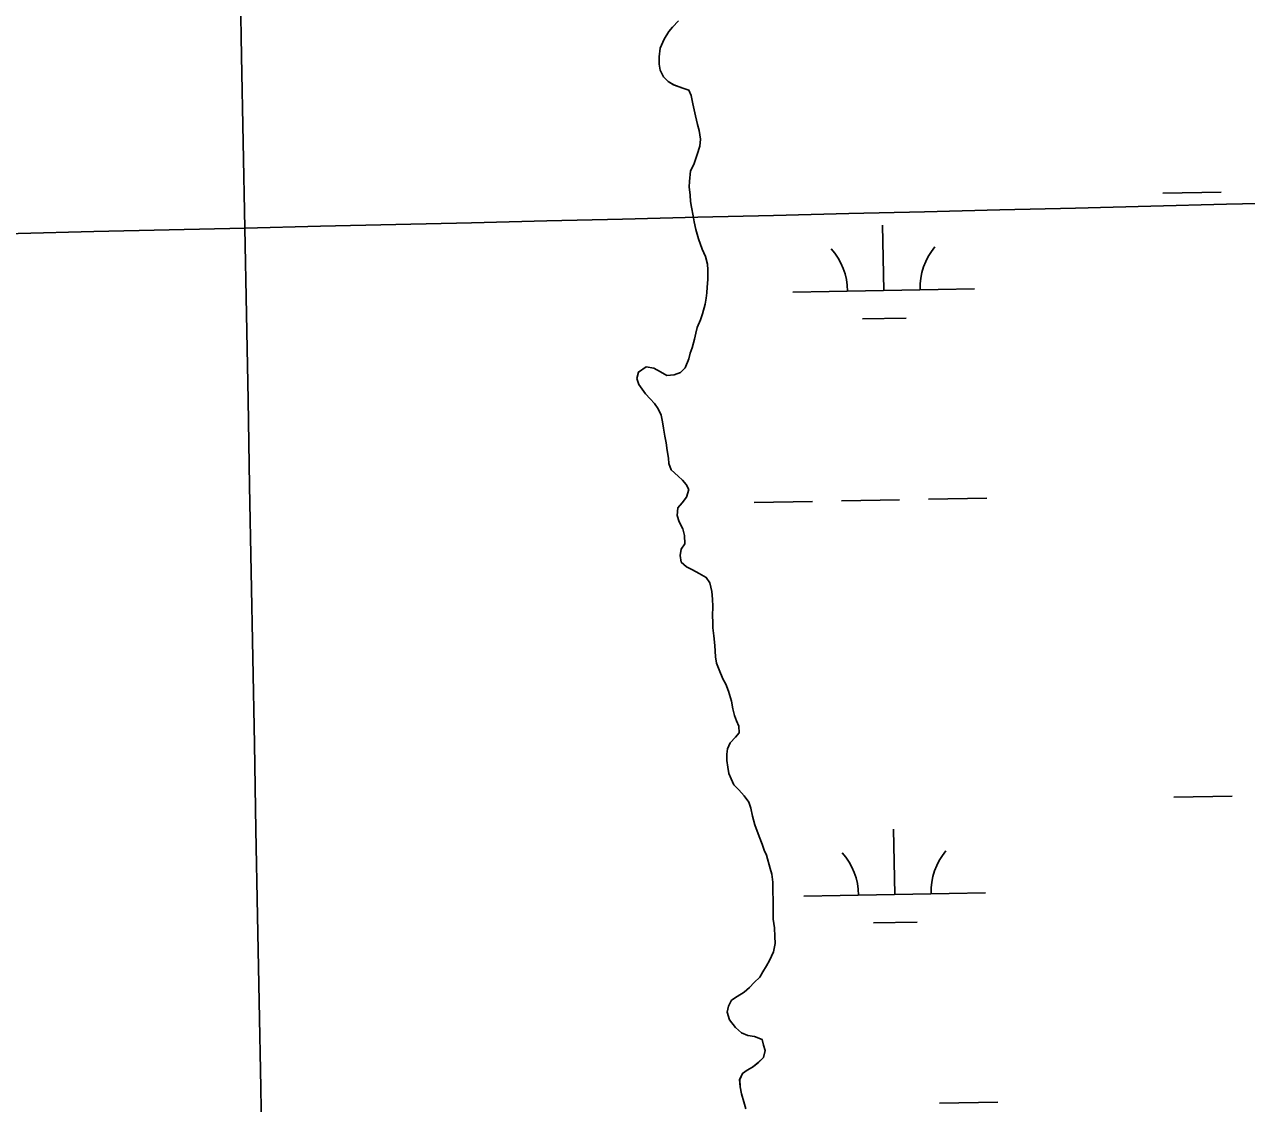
# Model space of a CAD drawing. Extents: x 3925854 to 3964121, y 224593 to 250589.
# Drawn here: x 3956488 to 3957161, y 236087 to 236682 of the extents above; entities that cross this region are included whole.
import ezdxf

# ---------------------------------------------------------------- set-up
doc = ezdxf.new("R2010")
doc.units = 0
for name, color, linetype in [('V-GRID-MAJR', 7, 'Continuous'), ('V-TOPO-SHOR', 7, 'Continuous'), ('V-WETL-SWMP', 7, 'Continuous')]:
    doc.layers.add(name, color=color, linetype=linetype)

msp = doc.modelspace()

# ---------------------------------------------------------------- linework, layer by layer
at = {"layer": 'V-GRID-MAJR'}
for points in [[(3956721.012, 230511.505), (3956609.098, 236569.464), (3956497.148, 242629.345), (3956385.198, 248689.215), (3956385.162, 248691.149)], [(3930006.603, 236087.686), (3935327.129, 236182.494), (3940647.643, 236278.076), (3945968.142, 236374.431), (3951288.627, 236471.56), (3956609.098, 236569.464), (3961929.554, 236668.141), (3961929.555, 236668.141)]]:
    msp.add_spline(points, degree=3, dxfattribs=at)
at = {"layer": 'V-TOPO-SHOR'}
for points in [[(3956841.607, 236446.977), (3956840.964, 236451.165), (3956840.327, 236454.954), (3956839.481, 236459.338), (3956839.049, 236462.732), (3956838.211, 236466.519), (3956836.579, 236469.898), (3956834.551, 236472.872), (3956832.127, 236475.446), (3956829.702, 236478.217), (3956826.054, 236483.374), (3956824.823, 236486.556), (3956825.786, 236490.163), (3956829.952, 236493.001), (3956834.154, 236492.244), (3956837.97, 236490.286), (3956841.386, 236488.324), (3956845.377, 236488.563), (3956848.957, 236489.997), (3956851.531, 236492.422), (3956853.477, 236497.435), (3956854.245, 236500.638), (3956855.414, 236503.446), (3956856.563, 236508.253), (3956857.327, 236511.657), (3956858.095, 236514.659), (3956859.85, 236518.874), (3956861.016, 236522.282), (3956862.56, 236527.49), (3956863.125, 236530.891), (3956863.494, 236533.892), (3956863.664, 236536.89), (3956864.02, 236541.088), (3956863.965, 236546.481), (3956863.733, 236549.676), (3956862.691, 236553.86), (3956860.854, 236557.835), (3956858.798, 236563.606), (3956857.348, 236568.587), (3956856.504, 236572.972), (3956855.873, 236576.163), (3956855.025, 236580.947), (3956854.392, 236584.137), (3956854.159, 236587.531), (3956853.713, 236592.121), (3956853.883, 236595.119), (3956854.423, 236600.917), (3956856.184, 236604.529), (3956858.126, 236609.942), (3956859.478, 236614.55), (3956859.838, 236618.349), (3956859.191, 236623.137), (3956858.357, 236626.525), (3956857.11, 236631.307), (3956856.477, 236634.496), (3956855.646, 236637.883), (3956854.798, 236642.469), (3956853.569, 236645.453), (3956850.165, 236646.417), (3956845.152, 236648.363), (3956842.137, 236650.13), (3956839.514, 236652.7), (3956837.679, 236656.477), (3956837.247, 236659.67), (3956837.206, 236663.663), (3956837.757, 236668.464), (3956839.903, 236673.479), (3956842.457, 236677.7), (3956844.429, 236680.117), (3956847.79, 236683.547)], [(3956882.561, 236092.83), (3956881.721, 236096.617), (3956881.481, 236100.611), (3956883.044, 236104.023), (3956885.624, 236105.845), (3956888.602, 236107.474), (3956891.576, 236109.903), (3956894.544, 236112.729), (3956895.502, 236116.534), (3956894.673, 236119.522), (3956893.841, 236122.709), (3956889.63, 236124.263), (3956886.03, 236124.826), (3956882.419, 236126.389), (3956879.192, 236129.35), (3956875.954, 236133.514), (3956874.512, 236137.694), (3956875.278, 236141.098), (3956877.043, 236144.311), (3956880.017, 236146.339), (3956883.988, 236148.776), (3956886.96, 236151.205), (3956889.528, 236154.027), (3956892.493, 236157.054), (3956894.263, 236159.868), (3956896.227, 236163.284), (3956897.994, 236166.098), (3956900.143, 236170.912), (3956901.095, 236175.516), (3956900.857, 236179.309), (3956900.61, 236184.102), (3956899.96, 236188.89), (3956899.903, 236194.483), (3956899.852, 236199.675), (3956899.809, 236203.869), (3956899.754, 236209.261), (3956899.111, 236213.65), (3956898.277, 236216.839), (3956896.206, 236224.208), (3956894.98, 236226.991), (3956893.948, 236230.177), (3956892.307, 236234.355), (3956889.843, 236240.921), (3956888.596, 236245.703), (3956887.554, 236250.086), (3956886.521, 236253.273), (3956883.89, 236256.842), (3956881.057, 236260.209), (3956878.233, 236262.976), (3956876.804, 236266.159), (3956875.575, 236269.143), (3956874.94, 236272.53), (3956874.502, 236276.321), (3956874.469, 236279.717), (3956874.838, 236282.719), (3956876.202, 236285.926), (3956879.165, 236289.154), (3956881.139, 236291.57), (3956881.102, 236295.167), (3956879.673, 236298.149), (3956878.645, 236301.135), (3956877.809, 236304.721), (3956876.968, 236308.907), (3956875.313, 236314.483), (3956873.875, 236318.264), (3956872.249, 236321.244), (3956870.199, 236326.216), (3956868.765, 236329.798), (3956868.128, 236333.386), (3956867.866, 236339.576), (3956867.213, 236344.964), (3956866.769, 236349.353), (3956866.736, 236352.55), (3956866.5, 236355.941), (3956866.648, 236361.137), (3956866.609, 236365.133), (3956866.166, 236369.323), (3956865.118, 236374.107), (3956863.09, 236377.081), (3956859.273, 236379.239), (3956855.457, 236381.199), (3956852.244, 236382.964), (3956849.221, 236385.531), (3956848.785, 236389.121), (3956849.348, 236392.721), (3956851.316, 236395.539), (3956851.071, 236400.131), (3956850.233, 236403.918), (3956848.197, 236407.692), (3956847.161, 236411.276), (3956847.519, 236415.474), (3956849.889, 236418.096), (3956852.254, 236421.315), (3956853.409, 236425.524), (3956851.982, 236428.305), (3956849.961, 236430.681), (3956847.542, 236432.854), (3956843.71, 236436.411), (3956842.477, 236439.794), (3956842.248, 236442.789), (3956841.607, 236446.977)], [(3956884.842, 236084.464), (3956883.806, 236088.249), (3956882.561, 236092.83)]]:
    msp.add_lwpolyline(points, dxfattribs=at)
at = {"layer": 'V-WETL-SWMP'}
for p, q in [((3957114.464, 236588.694), (3957146.459, 236589.276)), ((3956960.82, 236535.15), (3956960.165, 236571.144)), ((3956910.828, 236534.241), (3957010.812, 236536.059)), ((3956949.102, 236519.503), (3956973.098, 236519.94)), ((3956889.523, 236418.403), (3956921.517, 236418.984)), ((3956937.515, 236419.275), (3956969.509, 236419.857)), ((3956985.507, 236420.148), (3957017.501, 236420.73)), ((3957120.512, 236256.074), (3957152.507, 236256.656)), ((3956966.868, 236202.53), (3956966.213, 236238.524)), ((3956916.876, 236201.621), (3957016.86, 236203.439)), ((3956955.15, 236186.883), (3956979.147, 236187.32)), ((3956991.555, 236087.528), (3957023.549, 236088.11))]:
    msp.add_line(p, q, dxfattribs=at)
for points in [[(3956841.606, 236446.976), (3956840.964, 236451.165), (3956840.326, 236454.953), (3956839.482, 236459.339), (3956839.048, 236462.731), (3956838.211, 236466.518), (3956836.578, 236469.897), (3956834.551, 236472.872), (3956832.127, 236475.445), (3956829.702, 236478.216), (3956826.054, 236483.373), (3956824.823, 236486.556), (3956825.785, 236490.162), (3956829.951, 236493.001), (3956834.154, 236492.244), (3956837.969, 236490.286), (3956841.385, 236488.323), (3956845.378, 236488.563), (3956848.958, 236489.998), (3956851.531, 236492.421), (3956853.477, 236497.435), (3956854.244, 236500.639), (3956855.414, 236503.447), (3956856.563, 236508.253), (3956857.328, 236511.656), (3956858.096, 236514.66), (3956859.851, 236518.873), (3956861.015, 236522.281), (3956862.56, 236527.49), (3956863.125, 236530.892), (3956863.494, 236533.892), (3956863.663, 236536.89), (3956864.02, 236541.088), (3956863.965, 236546.481), (3956863.733, 236549.675), (3956862.691, 236553.859), (3956860.853, 236557.835), (3956858.797, 236563.607), (3956857.348, 236568.586), (3956856.504, 236572.972), (3956855.873, 236576.162), (3956855.025, 236580.947), (3956854.393, 236584.137), (3956854.159, 236587.53), (3956853.713, 236592.12), (3956853.882, 236595.118), (3956854.423, 236600.916), (3956856.184, 236604.53), (3956858.126, 236609.943), (3956859.478, 236614.551), (3956859.838, 236618.35), (3956859.19, 236623.137), (3956858.357, 236626.525), (3956857.11, 236631.306), (3956856.478, 236634.496), (3956855.645, 236637.883), (3956854.799, 236642.469), (3956853.57, 236645.453), (3956850.165, 236646.417), (3956845.151, 236648.363), (3956842.137, 236650.131), (3956839.514, 236652.701), (3956837.678, 236656.477), (3956837.246, 236659.669), (3956837.205, 236663.664), (3956837.756, 236668.463), (3956839.902, 236673.479), (3956842.456, 236677.7), (3956844.429, 236680.117), (3956847.79, 236683.547)], [(3956893.948, 236230.177), (3956892.307, 236234.355), (3956889.843, 236240.922), (3956888.596, 236245.703), (3956887.553, 236250.087), (3956886.522, 236253.273), (3956883.889, 236256.842), (3956881.058, 236260.209), (3956878.233, 236262.977), (3956876.803, 236266.158), (3956875.574, 236269.142), (3956874.94, 236272.531), (3956874.502, 236276.322), (3956874.468, 236279.717), (3956874.837, 236282.718), (3956876.202, 236285.927), (3956879.166, 236289.154), (3956881.139, 236291.571), (3956881.102, 236295.166), (3956879.673, 236298.148), (3956878.644, 236301.134), (3956877.809, 236304.721), (3956876.967, 236308.907), (3956875.313, 236314.483), (3956873.876, 236318.264), (3956872.248, 236321.244), (3956870.199, 236326.217), (3956868.765, 236329.798), (3956868.129, 236333.387), (3956867.866, 236339.576), (3956867.212, 236344.963), (3956866.768, 236349.353), (3956866.736, 236352.549), (3956866.501, 236355.942), (3956866.648, 236361.137), (3956866.608, 236365.132), (3956866.166, 236369.322), (3956865.118, 236374.106), (3956863.09, 236377.081), (3956859.273, 236379.24), (3956855.458, 236381.199), (3956852.244, 236382.964), (3956849.222, 236385.53), (3956848.786, 236389.121), (3956849.348, 236392.722), (3956851.317, 236395.539), (3956851.071, 236400.13), (3956850.233, 236403.917), (3956848.197, 236407.692), (3956847.162, 236411.277), (3956847.519, 236415.475), (3956849.889, 236418.096), (3956852.254, 236421.316), (3956853.409, 236425.523), (3956851.983, 236428.305), (3956849.961, 236430.681), (3956847.542, 236432.854), (3956843.71, 236436.411), (3956842.478, 236439.794), (3956842.247, 236442.788), (3956841.606, 236446.976)], [(3956884.842, 236084.464), (3956883.805, 236088.249), (3956882.56, 236092.831), (3956881.722, 236096.618), (3956881.482, 236100.61), (3956883.045, 236104.022), (3956885.624, 236105.846), (3956888.603, 236107.474), (3956891.575, 236109.902), (3956894.543, 236112.728), (3956895.503, 236116.533), (3956894.673, 236119.521), (3956893.842, 236122.709), (3956889.631, 236124.264), (3956886.03, 236124.827), (3956882.419, 236126.388), (3956879.192, 236129.351), (3956875.954, 236133.513), (3956874.513, 236137.694), (3956875.278, 236141.097), (3956877.043, 236144.311), (3956880.018, 236146.339), (3956883.989, 236148.776), (3956886.96, 236151.204), (3956889.528, 236154.026), (3956892.494, 236157.053), (3956894.263, 236159.867), (3956896.226, 236163.283), (3956897.995, 236166.097), (3956900.143, 236170.913), (3956901.095, 236175.517), (3956900.857, 236179.31), (3956900.609, 236184.102), (3956899.961, 236188.889), (3956899.904, 236194.482), (3956899.851, 236199.675), (3956899.808, 236203.869), (3956899.754, 236209.262), (3956899.11, 236213.65), (3956898.278, 236216.838), (3956896.206, 236224.207), (3956894.979, 236226.991), (3956893.948, 236230.177)]]:
    msp.add_lwpolyline(points, dxfattribs=at)
for centre, start, end in [((3956905.577, 236534.62), 0.269879, 41.813537), ((3957016.045, 236536.629), 140.269876, 181.813534), ((3956911.626, 236202), 0.269879, 41.813537), ((3957022.093, 236204.009), 140.269876, 181.813534)]:
    msp.add_arc(centre, 35.246, start, end, dxfattribs=at)

doc.saveas('drawing.dxf')
